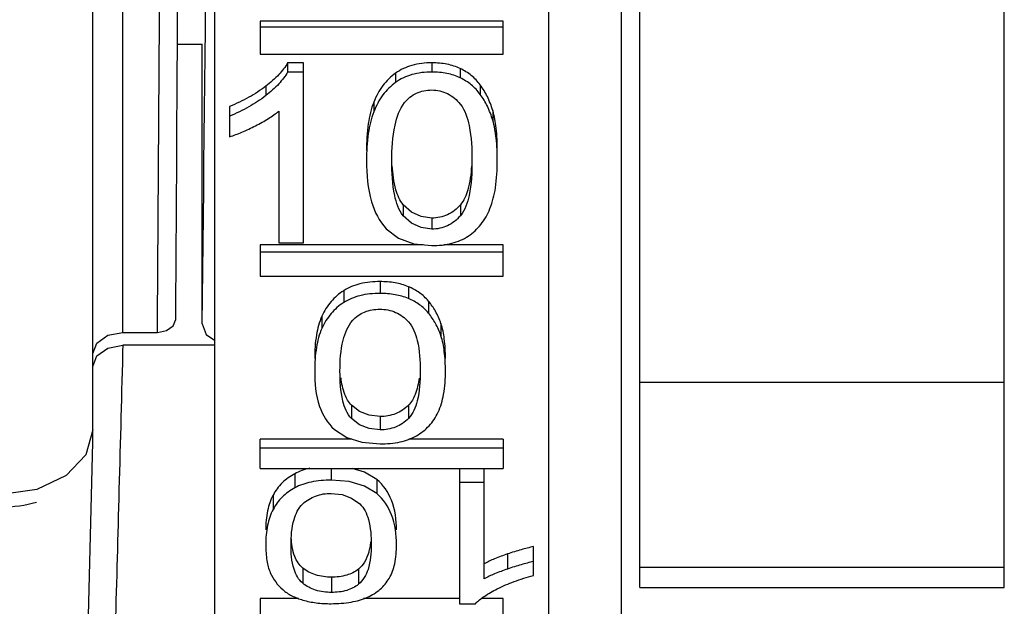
# Paper-space layout 'Sheet' of a CAD drawing. Header units: inches. Extents: x 0.2 to 10.8, y 0.2 to 8.3.
# Tile 512 of 545: x 8.0691 to 8.1339, y 6.6272 to 6.6658. Entities that reach past the tile are written whole.
import ezdxf

# ---------------------------------------------------------------- set-up
doc = ezdxf.new("R2010")
doc.units = ezdxf.units.IN
doc.header["$MEASUREMENT"] = 0
doc.layers.get('0').update_dxf_attribs({"lineweight": 5})

psp = doc.layouts.new('Sheet')

# ---------------------------------------------------------------- linework, layer by layer
at = {"color": 0, "linetype": 'ByBlock', "lineweight": -3}
for p, q in [((8.109877, 6.628466), (8.109877, 7.901958)), ((8.133877, 6.628466), (8.133877, 7.901958)), ((8.103877, 6.800109), (8.103877, 6.612321)), ((8.081877, 6.796141), (8.081877, 6.612811)), ((8.108677, 6.613985), (8.108677, 6.724424)), ((8.075857, 6.645255), (8.075857, 6.693692)), ((8.073864, 6.638007), (8.073877, 6.693291)), ((8.100877, 6.665729), (8.084877, 6.665729)), ((8.084877, 6.665729), (8.084877, 6.663564)), ((8.100877, 6.663564), (8.100877, 6.665729)), ((8.100877, 6.665347), (8.084877, 6.665347)), ((8.079443, 6.664211), (8.081071, 6.664211)), ((8.081071, 6.64582), (8.081071, 6.664211)), ((8.084877, 6.663564), (8.100877, 6.663564)), ((8.08774, 6.662989), (8.086695, 6.662989)), ((8.086695, 6.662989), (8.086695, 6.662385)), ((8.08774, 6.651149), (8.08774, 6.662989)), ((8.096195, 6.662989), (8.096195, 6.662385)), ((8.08774, 6.662385), (8.086695, 6.662385)), ((8.093802, 6.662312), (8.093802, 6.661699)), ((8.098057, 6.66261), (8.098057, 6.662001)), ((8.085255, 6.661455), (8.085255, 6.660832)), ((8.099379, 6.661539), (8.099379, 6.660917)), ((8.092368, 6.660407), (8.092368, 6.659772)), ((8.082877, 6.660122), (8.082877, 6.658131)), ((8.086119, 6.659819), (8.086119, 6.651149)), ((8.100201, 6.659852), (8.100201, 6.65921)), ((8.094313, 6.653641), (8.094313, 6.652925)), ((8.098067, 6.653648), (8.098067, 6.652933)), ((8.096195, 6.652774), (8.096195, 6.652048)), ((8.095625, 6.651026), (8.084877, 6.651026)), ((8.084877, 6.651026), (8.084877, 6.648944)), ((8.086119, 6.651149), (8.08774, 6.651149)), ((8.100877, 6.651026), (8.096971, 6.651026)), ((8.100877, 6.648944), (8.100877, 6.651026)), ((8.100877, 6.650528), (8.084877, 6.650528)), ((8.084877, 6.648944), (8.100877, 6.648944)), ((8.092781, 6.648596), (8.092781, 6.64782)), ((8.094644, 6.648261), (8.094644, 6.647482)), ((8.090389, 6.647998), (8.090389, 6.647215)), ((8.095966, 6.647317), (8.095966, 6.646526)), ((8.088955, 6.646323), (8.088955, 6.645521)), ((8.096788, 6.645837), (8.096788, 6.645029)), ((8.075857, 6.645255), (8.078126, 6.645255)), ((8.073877, 6.643855), (8.074143, 6.644555)), ((8.074853, 6.644221), (8.075844, 6.644409)), ((8.075844, 6.644409), (8.075834, 6.644006)), ((8.081877, 6.644409), (8.075844, 6.644409)), ((8.075825, 6.643626), (8.075815, 6.643248)), ((8.075834, 6.644006), (8.075825, 6.643626)), ((8.133877, 6.641958), (8.109877, 6.641958)), ((8.0909, 6.64046), (8.0909, 6.639589)), ((8.094654, 6.640467), (8.094654, 6.639595)), ((8.092781, 6.63972), (8.092781, 6.638839)), ((8.073877, 6.638835), (8.073413, 6.637199)), ((8.072961, 6.601426), (8.073864, 6.638007)), ((8.090919, 6.638234), (8.084877, 6.638234)), ((8.084877, 6.636298), (8.084877, 6.638234)), ((8.100877, 6.638234), (8.094677, 6.638234)), ((8.100877, 6.638234), (8.100877, 6.636298)), ((8.073413, 6.637199), (8.07212, 6.635835)), ((8.100877, 6.637635), (8.084877, 6.637635)), ((8.084877, 6.636298), (8.100877, 6.636298)), ((8.087165, 6.635952), (8.087165, 6.635027)), ((8.08956, 6.636298), (8.08956, 6.635534)), ((8.098015, 6.636307), (8.098015, 6.627404)), ((8.099636, 6.62904), (8.099636, 6.636307)), ((8.092562, 6.635573), (8.092562, 6.634643)), ((8.099636, 6.635386), (8.098015, 6.635386)), ((8.085738, 6.63455), (8.085738, 6.633607)), ((8.101174, 6.630674), (8.101174, 6.629686)), ((8.102877, 6.629262), (8.102877, 6.631156)), ((8.08769, 6.629748), (8.08769, 6.628749)), ((8.091359, 6.629677), (8.091359, 6.628678)), ((8.109877, 6.629816), (8.133877, 6.629816)), ((8.089578, 6.629151), (8.089578, 6.628145)), ((8.109877, 6.628467), (8.133877, 6.628467)), ((8.08742, 6.627742), (8.084877, 6.627742)), ((8.084877, 6.627742), (8.084877, 6.626011)), ((8.098015, 6.627742), (8.091696, 6.627742)), ((8.098015, 6.627404), (8.09906, 6.627404)), ((8.100877, 6.627742), (8.099437, 6.627742)), ((8.100877, 6.626011), (8.100877, 6.627742))]:
    psp.add_line(p, q, dxfattribs=at)
for points in [[(8.096195, 6.652774), (8.095479, 6.652871), (8.094851, 6.653161), (8.094313, 6.653641)], [(8.096195, 6.652048), (8.095477, 6.652147), (8.094849, 6.652441), (8.094313, 6.652925)], [(8.093193, 6.652075), (8.094002, 6.65146), (8.095, 6.651091), (8.096195, 6.650967)], [(8.078126, 6.645255), (8.078727, 6.645369), (8.079165, 6.645679), (8.079326, 6.6461)], [(8.081071, 6.64582), (8.081343, 6.645111), (8.081877, 6.644735)], [(8.074143, 6.644555), (8.074868, 6.645068), (8.075857, 6.645255)], [(8.073864, 6.643015), (8.074134, 6.643714), (8.074853, 6.644221)], [(8.092781, 6.63972), (8.092066, 6.639803), (8.091438, 6.640051), (8.0909, 6.64046)], [(8.092781, 6.638839), (8.092064, 6.638923), (8.091436, 6.639175), (8.0909, 6.639589)], [(8.08978, 6.638862), (8.090589, 6.638338), (8.091587, 6.638024), (8.092781, 6.637919)], [(8.07212, 6.635835), (8.070191, 6.634921), (8.067877, 6.634593)], [(8.092562, 6.635573), (8.091753, 6.636059), (8.090945, 6.636298)], [(8.092562, 6.634643), (8.091753, 6.635135), (8.090755, 6.635433), (8.08956, 6.635534)], [(8.08956, 6.634664), (8.090278, 6.634586), (8.090906, 6.634354), (8.091442, 6.633975)]]:
    psp.add_lwpolyline(points, dxfattribs=at)
for centre, radius, start, end in [((-2.775229, 6.772923), 10.857043, 359.329225, 359.626797), ((-9.890387, 6.771617), 17.970152, 359.5997995, 359.7653162), ((-9.681464, 6.76865), 17.760019, 359.6019123, 359.7718555)]:
    psp.add_arc(centre, radius, start, end, dxfattribs=at)
psp.add_ellipse((8.067863, 6.638007), major_axis=(0.006001, 0), ratio=0.706999, start_param=-1.570796, end_param=-1.178064, dxfattribs=at)
for points, knots in [([(8.086695, 6.662989), (8.086537, 6.662714), (8.086096, 6.662154), (8.085561, 6.661691), (8.085255, 6.661455)], [0, 0, 0, 0, 0.450904, 1, 1, 1, 1]), ([(8.096195, 6.662989), (8.09575, 6.662989), (8.094904, 6.662899), (8.094123, 6.662541), (8.093802, 6.662312)], [0, 0, 0, 0, 0.529473, 1, 1, 1, 1]), ([(8.098057, 6.66261), (8.097781, 6.66274), (8.097167, 6.662936), (8.096527, 6.662989), (8.096195, 6.662989)], [0, 0, 0, 0, 0.478681, 1, 1, 1, 1]), ([(8.086695, 6.662385), (8.086538, 6.662106), (8.086096, 6.661541), (8.085561, 6.661071), (8.085255, 6.660832)], [0, 0, 0, 0, 0.451462, 1, 1, 1, 1]), ([(8.093802, 6.662312), (8.093486, 6.662086), (8.092903, 6.661512), (8.09252, 6.660793), (8.092368, 6.660407)], [0, 0, 0, 0, 0.483372, 1, 1, 1, 1]), ([(8.096195, 6.662385), (8.09575, 6.662385), (8.094903, 6.662293), (8.094122, 6.661931), (8.093802, 6.661699)], [0, 0, 0, 0, 0.528977, 1, 1, 1, 1]), ([(8.098057, 6.662001), (8.097781, 6.662132), (8.097167, 6.66233), (8.096527, 6.662385), (8.096195, 6.662385)], [0, 0, 0, 0, 0.478941, 1, 1, 1, 1]), ([(8.099379, 6.661539), (8.099209, 6.661768), (8.09881, 6.662187), (8.098317, 6.662489), (8.098057, 6.66261)], [0, 0, 0, 0, 0.498986, 1, 1, 1, 1]), ([(8.093802, 6.661699), (8.093485, 6.66147), (8.092902, 6.660888), (8.09252, 6.660162), (8.092368, 6.659772)], [0, 0, 0, 0, 0.482557, 1, 1, 1, 1]), ([(8.099379, 6.660917), (8.099209, 6.661148), (8.098811, 6.661572), (8.098317, 6.661878), (8.098057, 6.662001)], [0, 0, 0, 0, 0.499706, 1, 1, 1, 1]), ([(8.085255, 6.661455), (8.084905, 6.661184), (8.084139, 6.660685), (8.083312, 6.660297), (8.082877, 6.660122)], [0, 0, 0, 0, 0.48539, 1, 1, 1, 1]), ([(8.094396, 6.660374), (8.094602, 6.660633), (8.095144, 6.661082), (8.095834, 6.661203), (8.096177, 6.661203)], [0, 0, 0, 0, 0.49149, 1, 1, 1, 1]), ([(8.096177, 6.661203), (8.096532, 6.661203), (8.097271, 6.661046), (8.097834, 6.66055), (8.098065, 6.660264)], [0, 0, 0, 0, 0.491782, 1, 1, 1, 1]), ([(8.100201, 6.659852), (8.100107, 6.660166), (8.099883, 6.660756), (8.099557, 6.661298), (8.099379, 6.661539)], [0, 0, 0, 0, 0.522191, 1, 1, 1, 1]), ([(8.085255, 6.660832), (8.084905, 6.660558), (8.08414, 6.660053), (8.083312, 6.65966), (8.082877, 6.659483)], [0, 0, 0, 0, 0.485739, 1, 1, 1, 1]), ([(8.092368, 6.660407), (8.092189, 6.659955), (8.091945, 6.658891), (8.091891, 6.657809), (8.091891, 6.657215)], [0, 0, 0, 0, 0.450197, 1, 1, 1, 1]), ([(8.093556, 6.656541), (8.093556, 6.657324), (8.093626, 6.658642), (8.09406, 6.659951), (8.094396, 6.660374)], [0, 0, 0, 0, 0.591536, 1, 1, 1, 1]), ([(8.100201, 6.65921), (8.100107, 6.659528), (8.099883, 6.660124), (8.099558, 6.660673), (8.099379, 6.660917)], [0, 0, 0, 0, 0.522593, 1, 1, 1, 1]), ([(8.084581, 6.658849), (8.084873, 6.658998), (8.085404, 6.659292), (8.085904, 6.659641), (8.086119, 6.659819)], [0, 0, 0, 0, 0.539596, 1, 1, 1, 1]), ([(8.092368, 6.659772), (8.092189, 6.659314), (8.091945, 6.658237), (8.091891, 6.657143), (8.091891, 6.656541)], [0, 0, 0, 0, 0.450033, 1, 1, 1, 1]), ([(8.098065, 6.660264), (8.098383, 6.65987), (8.098771, 6.658587), (8.098833, 6.657316), (8.098833, 6.656541)], [0, 0, 0, 0, 0.395241, 1, 1, 1, 1]), ([(8.100498, 6.657215), (8.100498, 6.657709), (8.100464, 6.658596), (8.100314, 6.659476), (8.100201, 6.659852)], [0, 0, 0, 0, 0.557202, 1, 1, 1, 1]), ([(8.100498, 6.656541), (8.100498, 6.657041), (8.100464, 6.657939), (8.100314, 6.658829), (8.100201, 6.65921)], [0, 0, 0, 0, 0.557297, 1, 1, 1, 1]), ([(8.082877, 6.658131), (8.08315, 6.658215), (8.083729, 6.658433), (8.084286, 6.658698), (8.084581, 6.658849)], [0, 0, 0, 0, 0.462838, 1, 1, 1, 1]), ([(8.091891, 6.656541), (8.091891, 6.65564), (8.092, 6.654048), (8.092722, 6.652561), (8.093193, 6.652075)], [0, 0, 0, 0, 0.571282, 1, 1, 1, 1]), ([(8.094313, 6.652925), (8.093998, 6.653295), (8.093607, 6.654545), (8.093556, 6.65578), (8.093556, 6.656541)], [0, 0, 0, 0, 0.389245, 1, 1, 1, 1]), ([(8.098833, 6.656541), (8.098833, 6.655782), (8.098778, 6.654548), (8.098382, 6.653302), (8.098067, 6.652933)], [0, 0, 0, 0, 0.609947, 1, 1, 1, 1]), ([(8.100017, 6.653401), (8.100195, 6.653839), (8.100443, 6.654886), (8.100498, 6.655951), (8.100498, 6.656541)], [0, 0, 0, 0, 0.444822, 1, 1, 1, 1]), ([(8.094313, 6.653641), (8.094073, 6.653919), (8.093722, 6.654784), (8.09362, 6.655677), (8.093586, 6.656207)], [0, 0, 0, 0, 0.408447, 1, 1, 1, 1]), ([(8.098801, 6.65619), (8.098765, 6.655665), (8.098658, 6.654779), (8.098306, 6.653925), (8.098067, 6.653648)], [0, 0, 0, 0, 0.590492, 1, 1, 1, 1]), ([(8.098067, 6.653648), (8.097834, 6.653377), (8.097265, 6.652915), (8.096544, 6.652774), (8.096195, 6.652774)], [0, 0, 0, 0, 0.506108, 1, 1, 1, 1]), ([(8.09859, 6.651594), (8.098902, 6.651804), (8.099484, 6.65234), (8.099867, 6.65303), (8.100017, 6.653401)], [0, 0, 0, 0, 0.485021, 1, 1, 1, 1]), ([(8.098067, 6.652933), (8.097834, 6.652659), (8.097267, 6.652192), (8.096544, 6.652048), (8.096195, 6.652048)], [0, 0, 0, 0, 0.507091, 1, 1, 1, 1]), ([(8.096195, 6.650967), (8.096638, 6.650967), (8.097479, 6.651045), (8.098265, 6.651376), (8.09859, 6.651594)], [0, 0, 0, 0, 0.531838, 1, 1, 1, 1]), ([(8.092781, 6.648596), (8.092338, 6.648596), (8.091502, 6.648518), (8.090716, 6.648204), (8.090389, 6.647998)], [0, 0, 0, 0, 0.534184, 1, 1, 1, 1]), ([(8.094644, 6.648261), (8.094365, 6.648377), (8.093749, 6.648549), (8.093113, 6.648596), (8.092781, 6.648596)], [0, 0, 0, 0, 0.476246, 1, 1, 1, 1]), ([(8.095966, 6.647317), (8.095793, 6.647522), (8.095386, 6.647895), (8.094901, 6.648155), (8.094644, 6.648261)], [0, 0, 0, 0, 0.491367, 1, 1, 1, 1]), ([(8.090389, 6.647998), (8.090079, 6.647802), (8.089504, 6.64731), (8.08911, 6.646667), (8.088955, 6.646323)], [0, 0, 0, 0, 0.492986, 1, 1, 1, 1]), ([(8.092781, 6.64782), (8.092338, 6.64782), (8.091501, 6.647741), (8.090715, 6.647423), (8.090389, 6.647215)], [0, 0, 0, 0, 0.533781, 1, 1, 1, 1]), ([(8.094644, 6.647482), (8.094366, 6.647598), (8.09375, 6.647773), (8.093113, 6.64782), (8.092781, 6.64782)], [0, 0, 0, 0, 0.476453, 1, 1, 1, 1]), ([(8.095966, 6.646526), (8.095793, 6.646733), (8.095387, 6.647111), (8.094901, 6.647374), (8.094644, 6.647482)], [0, 0, 0, 0, 0.49204, 1, 1, 1, 1]), ([(8.090389, 6.647215), (8.090078, 6.647017), (8.089503, 6.646518), (8.089109, 6.645868), (8.088955, 6.645521)], [0, 0, 0, 0, 0.49213, 1, 1, 1, 1]), ([(8.090983, 6.646049), (8.091195, 6.646283), (8.091753, 6.646679), (8.092423, 6.646778), (8.092763, 6.646778)], [0, 0, 0, 0, 0.480984, 1, 1, 1, 1]), ([(8.092763, 6.646778), (8.093117, 6.646778), (8.093834, 6.646649), (8.094415, 6.64621), (8.094652, 6.645953)], [0, 0, 0, 0, 0.502538, 1, 1, 1, 1]), ([(8.096788, 6.645837), (8.096693, 6.646114), (8.096465, 6.646637), (8.096142, 6.647107), (8.095966, 6.647317)], [0, 0, 0, 0, 0.516832, 1, 1, 1, 1]), ([(8.088955, 6.646323), (8.088778, 6.645932), (8.088533, 6.645005), (8.088477, 6.644057), (8.088477, 6.64354)], [0, 0, 0, 0, 0.453664, 1, 1, 1, 1]), ([(8.096788, 6.645029), (8.096694, 6.645309), (8.096466, 6.645837), (8.096142, 6.646314), (8.095966, 6.646526)], [0, 0, 0, 0, 0.517295, 1, 1, 1, 1]), ([(8.088955, 6.645521), (8.088778, 6.645124), (8.088533, 6.644187), (8.088477, 6.643228), (8.088477, 6.642704)], [0, 0, 0, 0, 0.453454, 1, 1, 1, 1]), ([(8.090143, 6.642704), (8.090143, 6.643387), (8.090212, 6.644551), (8.090658, 6.64569), (8.090983, 6.646049)], [0, 0, 0, 0, 0.584833, 1, 1, 1, 1]), ([(8.094652, 6.645953), (8.094959, 6.645619), (8.095359, 6.644501), (8.09542, 6.643379), (8.09542, 6.642704)], [0, 0, 0, 0, 0.401598, 1, 1, 1, 1]), ([(8.097085, 6.64354), (8.097085, 6.643969), (8.097051, 6.644745), (8.0969, 6.645511), (8.096788, 6.645837)], [0, 0, 0, 0, 0.55482, 1, 1, 1, 1]), ([(8.097085, 6.642704), (8.097085, 6.643139), (8.097051, 6.643923), (8.0969, 6.644698), (8.096788, 6.645029)], [0, 0, 0, 0, 0.554944, 1, 1, 1, 1]), ([(8.075815, 6.643248), (8.075736, 6.640075), (8.07547, 6.630992), (8.075277, 6.6219), (8.074845, 6.616002)], [0, 0, 0, 0, 0.34925, 1, 1, 1, 1]), ([(8.088477, 6.642704), (8.088477, 6.641924), (8.088589, 6.640518), (8.089327, 6.639261), (8.08978, 6.638862)], [0, 0, 0, 0, 0.564022, 1, 1, 1, 1]), ([(8.0909, 6.639589), (8.090598, 6.639891), (8.090189, 6.640966), (8.090143, 6.642046), (8.090143, 6.642704)], [0, 0, 0, 0, 0.393614, 1, 1, 1, 1]), ([(8.0909, 6.64046), (8.090702, 6.640657), (8.090378, 6.641253), (8.090257, 6.641901), (8.090211, 6.642275)], [0, 0, 0, 0, 0.425567, 1, 1, 1, 1]), ([(8.09542, 6.642704), (8.09542, 6.642048), (8.09537, 6.640968), (8.094956, 6.639898), (8.094654, 6.639595)], [0, 0, 0, 0, 0.605495, 1, 1, 1, 1]), ([(8.095346, 6.642252), (8.095299, 6.641884), (8.095173, 6.641246), (8.09485, 6.640661), (8.094654, 6.640467)], [0, 0, 0, 0, 0.573095, 1, 1, 1, 1]), ([(8.096604, 6.639996), (8.09678, 6.640368), (8.09703, 6.641269), (8.097085, 6.642193), (8.097085, 6.642704)], [0, 0, 0, 0, 0.445988, 1, 1, 1, 1]), ([(8.094654, 6.640467), (8.094414, 6.640228), (8.093826, 6.639831), (8.093128, 6.63972), (8.092781, 6.63972)], [0, 0, 0, 0, 0.49431, 1, 1, 1, 1]), ([(8.095177, 6.638452), (8.095482, 6.638627), (8.096054, 6.639069), (8.096451, 6.639673), (8.096604, 6.639996)], [0, 0, 0, 0, 0.496329, 1, 1, 1, 1]), ([(8.094654, 6.639595), (8.094414, 6.639354), (8.093827, 6.638952), (8.093129, 6.638839), (8.092781, 6.638839)], [0, 0, 0, 0, 0.49512, 1, 1, 1, 1]), ([(8.092781, 6.637919), (8.093224, 6.637919), (8.094053, 6.637983), (8.094845, 6.638262), (8.095177, 6.638452)], [0, 0, 0, 0, 0.537085, 1, 1, 1, 1]), ([(8.087165, 6.635952), (8.086864, 6.635791), (8.086304, 6.635395), (8.085895, 6.634843), (8.085738, 6.63455)], [0, 0, 0, 0, 0.506799, 1, 1, 1, 1]), ([(8.088162, 6.636313), (8.087984, 6.636273), (8.087642, 6.636176), (8.087317, 6.636033), (8.087165, 6.635952)], [0, 0, 0, 0, 0.515604, 1, 1, 1, 1]), ([(8.08956, 6.635534), (8.089118, 6.635534), (8.088292, 6.635472), (8.087499, 6.635207), (8.087165, 6.635027)], [0, 0, 0, 0, 0.538533, 1, 1, 1, 1]), ([(8.093864, 6.632253), (8.093864, 6.632913), (8.09372, 6.634156), (8.092998, 6.63522), (8.092562, 6.635573)], [0, 0, 0, 0, 0.540612, 1, 1, 1, 1]), ([(8.085738, 6.63455), (8.085567, 6.63423), (8.085318, 6.633469), (8.085256, 6.632679), (8.085256, 6.632253)], [0, 0, 0, 0, 0.459984, 1, 1, 1, 1]), ([(8.087165, 6.635027), (8.086863, 6.634864), (8.086303, 6.634461), (8.085894, 6.633904), (8.085738, 6.633607)], [0, 0, 0, 0, 0.505924, 1, 1, 1, 1]), ([(8.087688, 6.633969), (8.087933, 6.634193), (8.088527, 6.63456), (8.089214, 6.634664), (8.08956, 6.634664)], [0, 0, 0, 0, 0.489249, 1, 1, 1, 1]), ([(8.093864, 6.631284), (8.093864, 6.631951), (8.093721, 6.633206), (8.092999, 6.634285), (8.092562, 6.634643)], [0, 0, 0, 0, 0.541516, 1, 1, 1, 1]), ([(8.086922, 6.631284), (8.086922, 6.631841), (8.086983, 6.632789), (8.087398, 6.633705), (8.087688, 6.633969)], [0, 0, 0, 0, 0.587153, 1, 1, 1, 1]), ([(8.091442, 6.633975), (8.091731, 6.633712), (8.092142, 6.632791), (8.092199, 6.631842), (8.092199, 6.631284)], [0, 0, 0, 0, 0.411921, 1, 1, 1, 1]), ([(8.085738, 6.633607), (8.085567, 6.633284), (8.085318, 6.632514), (8.085256, 6.631714), (8.085256, 6.631284)], [0, 0, 0, 0, 0.459691, 1, 1, 1, 1]), ([(8.085256, 6.631284), (8.085256, 6.630934), (8.085289, 6.630308), (8.085443, 6.629695), (8.085554, 6.629444)], [0, 0, 0, 0, 0.560724, 1, 1, 1, 1]), ([(8.08769, 6.628749), (8.087406, 6.628977), (8.086967, 6.629837), (8.086922, 6.630745), (8.086922, 6.631284)], [0, 0, 0, 0, 0.403032, 1, 1, 1, 1]), ([(8.08769, 6.629748), (8.087449, 6.629939), (8.08705, 6.630607), (8.08696, 6.631346), (8.086935, 6.631773)], [0, 0, 0, 0, 0.41822, 1, 1, 1, 1]), ([(8.092199, 6.631284), (8.092199, 6.630739), (8.092143, 6.629794), (8.091661, 6.628924), (8.091359, 6.628678)], [0, 0, 0, 0, 0.58277, 1, 1, 1, 1]), ([(8.09216, 6.631481), (8.092146, 6.631359), (8.092113, 6.631127), (8.092061, 6.630897), (8.092031, 6.630789)], [0, 0, 0, 0, 0.52124, 1, 1, 1, 1]), ([(8.093387, 6.629071), (8.093561, 6.629365), (8.093814, 6.6301), (8.093864, 6.630864), (8.093864, 6.631284)], [0, 0, 0, 0, 0.448386, 1, 1, 1, 1]), ([(8.092031, 6.630789), (8.091968, 6.630564), (8.091806, 6.630149), (8.091518, 6.629806), (8.091359, 6.629677)], [0, 0, 0, 0, 0.534138, 1, 1, 1, 1]), ([(8.101174, 6.630674), (8.100886, 6.630576), (8.100364, 6.630385), (8.099857, 6.630155), (8.099636, 6.630036)], [0, 0, 0, 0, 0.548247, 1, 1, 1, 1]), ([(8.102877, 6.631156), (8.102607, 6.6311), (8.102034, 6.630954), (8.101471, 6.630775), (8.101174, 6.630674)], [0, 0, 0, 0, 0.467564, 1, 1, 1, 1]), ([(8.102877, 6.630173), (8.102607, 6.630116), (8.102034, 6.629969), (8.101471, 6.629788), (8.101174, 6.629686)], [0, 0, 0, 0, 0.46747, 1, 1, 1, 1]), ([(8.085554, 6.629444), (8.085649, 6.629228), (8.085884, 6.628821), (8.086204, 6.628478), (8.086376, 6.628328)], [0, 0, 0, 0, 0.507933, 1, 1, 1, 1]), ([(8.089578, 6.629151), (8.089228, 6.629151), (8.088551, 6.629231), (8.08794, 6.629549), (8.08769, 6.629748)], [0, 0, 0, 0, 0.522431, 1, 1, 1, 1]), ([(8.091359, 6.629677), (8.091133, 6.629495), (8.090551, 6.629213), (8.089917, 6.629151), (8.089578, 6.629151)], [0, 0, 0, 0, 0.461586, 1, 1, 1, 1]), ([(8.101174, 6.629686), (8.100885, 6.629586), (8.100363, 6.629393), (8.099857, 6.629161), (8.099636, 6.62904)], [0, 0, 0, 0, 0.548078, 1, 1, 1, 1]), ([(8.1005, 6.628382), (8.10086, 6.628563), (8.10164, 6.628894), (8.102449, 6.629146), (8.102877, 6.629262)], [0, 0, 0, 0, 0.475276, 1, 1, 1, 1]), ([(8.089578, 6.628145), (8.089228, 6.628145), (8.08855, 6.628226), (8.08794, 6.628548), (8.08769, 6.628749)], [0, 0, 0, 0, 0.521844, 1, 1, 1, 1]), ([(8.091359, 6.628678), (8.091133, 6.628494), (8.090552, 6.628208), (8.089917, 6.628145), (8.089578, 6.628145)], [0, 0, 0, 0, 0.462149, 1, 1, 1, 1]), ([(8.091953, 6.627831), (8.092252, 6.627967), (8.092808, 6.628303), (8.093228, 6.628803), (8.093387, 6.629071)], [0, 0, 0, 0, 0.51238, 1, 1, 1, 1]), ([(8.086376, 6.628328), (8.086555, 6.628171), (8.086977, 6.627894), (8.087447, 6.627716), (8.087698, 6.627642)], [0, 0, 0, 0, 0.476086, 1, 1, 1, 1]), ([(8.09906, 6.627404), (8.099228, 6.627588), (8.099693, 6.62795), (8.100203, 6.628233), (8.1005, 6.628382)], [0, 0, 0, 0, 0.428666, 1, 1, 1, 1]), ([(8.087698, 6.627642), (8.087982, 6.627558), (8.088601, 6.627437), (8.089229, 6.627404), (8.08956, 6.627404)], [0, 0, 0, 0, 0.471882, 1, 1, 1, 1]), ([(8.08956, 6.627404), (8.090003, 6.627404), (8.090819, 6.627457), (8.091614, 6.627677), (8.091953, 6.627831)], [0, 0, 0, 0, 0.542719, 1, 1, 1, 1])]:
    psp.add_open_spline(points, degree=3, knots=knots, dxfattribs=at)

doc.saveas('drawing.dxf')
